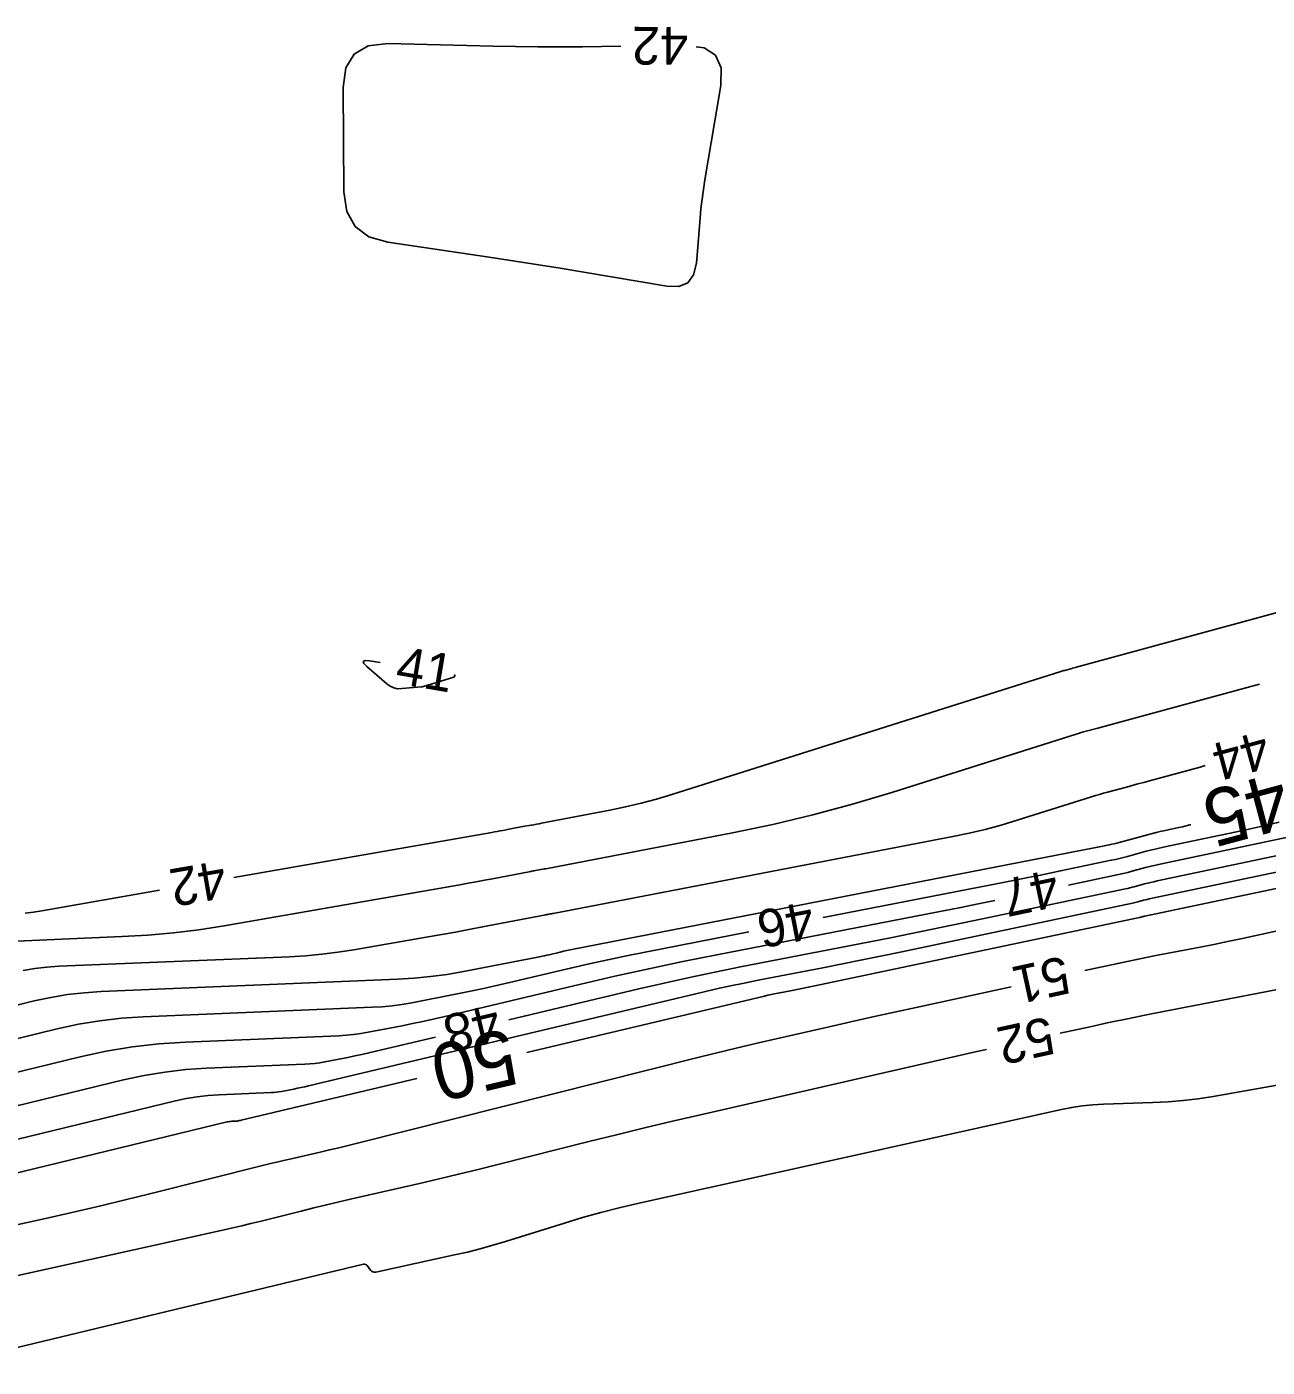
# Model space of a CAD drawing. Extents: x 2384780 to 2405861, y 547869 to 573706.
# Drawn here: x 2390457.3 to 2390523.1, y 552590.5 to 552661.6 of the extents above; entities that cross this region are included whole.
import ezdxf

# ---------------------------------------------------------------- set-up
doc = ezdxf.new("R2010")
doc.units = 0
doc.layers.add('Old_Level_60', color=7, linetype='Continuous')
doc.layers.add('Old_Level_61', color=7, linetype='Continuous')

msp = doc.modelspace()

# ---------------------------------------------------------------- linework, layer by layer
at = {"layer": 'Old_Level_60'}
for points in [[(2390488.797, 552660.58675), (2390486.7565, 552660.56175), (2390485.57225, 552660.55275), (2390484.388, 552660.55475), (2390483.20375, 552660.56775), (2390482.0195, 552660.5915), (2390476.439, 552660.73), (2390475.394, 552660.60625), (2390474.6505, 552660.17625), (2390474.2085, 552659.43975), (2390474.068, 552658.397), (2390474.1155, 552652.8635), (2390474.26825, 552651.823), (2390474.70675, 552651.031), (2390475.43075, 552650.48775), (2390476.44025, 552650.19325)], [(2390476.44025, 552650.19325), (2390481.81825, 552649.3985), (2390483.07425, 552649.20975), (2390484.32925, 552649.0145), (2390485.58325, 552648.81275), (2390486.83625, 552648.60475), (2390491.23525, 552647.8625), (2390491.87525, 552647.847), (2390492.3495, 552648.04475), (2390492.65825, 552648.45575), (2390492.8015, 552649.0795), (2390492.9985, 552651.46575), (2390493.04625, 552651.97625), (2390493.1045, 552652.4855), (2390493.17375, 552652.9935), (2390493.25375, 552653.5), (2390494.0985, 552658.509), (2390494.12075, 552659.4465), (2390493.82575, 552660.1125), (2390493.2135, 552660.5065), (2390492.79225, 552660.562)], [(2390528.9875, 552632.01575), (2390512.89275, 552627.63375), (2390512.81675, 552627.613), (2390512.741, 552627.5925), (2390512.665, 552627.572), (2390512.589, 552627.5515), (2390512.34075, 552627.4845), (2390512.28775, 552627.47), (2390512.23475, 552627.45475), (2390512.182, 552627.439), (2390512.12925, 552627.42275), (2390491.50425, 552620.90225), (2390490.691, 552620.658), (2390489.87175, 552620.43775), (2390489.04625, 552620.2415), (2390488.215, 552620.069), (2390484.594, 552619.37275), (2390484.4575, 552619.34675), (2390484.32075, 552619.3215), (2390484.18375, 552619.29675), (2390484.04675, 552619.2725), (2390483.59925, 552619.1945), (2390483.50325, 552619.17775), (2390483.4075, 552619.16025), (2390483.31175, 552619.1425), (2390483.21625, 552619.1245), (2390482.534, 552618.99325), (2390482.38775, 552618.9655), (2390482.2415, 552618.93825), (2390482.095, 552618.91175), (2390481.9485, 552618.886), (2390468.27575, 552616.5065)], [(2390476.02825, 552627.905), (2390475.4675, 552627.98775), (2390475.23675, 552628.0015), (2390475.1365, 552627.9555), (2390475.16675, 552627.84925), (2390475.3275, 552627.68325)], [(2390475.3275, 552627.68325), (2390476.38275, 552626.76825), (2390476.56125, 552626.64075), (2390476.75325, 552626.556), (2390476.95875, 552626.5135), (2390477.178, 552626.514), (2390478.20875, 552626.6125), (2390478.22075, 552626.6135), (2390478.23275, 552626.61475), (2390478.245, 552626.616), (2390478.257, 552626.617), (2390478.29675, 552626.62075), (2390478.305, 552626.62175), (2390478.3135, 552626.62325), (2390478.32175, 552626.625), (2390478.32975, 552626.62725), (2390479.71275, 552627.0465), (2390479.934, 552627.1315), (2390480.0045, 552627.20675), (2390479.9645, 552627.24)], [(2390522.65775, 552626.753), (2390522.214, 552626.63225), (2390514.86175, 552624.63075), (2390514.6705, 552624.57875), (2390514.47925, 552624.52675), (2390514.288, 552624.475), (2390514.09675, 552624.4235), (2390513.472, 552624.25525), (2390513.33825, 552624.21825), (2390513.205, 552624.18025), (2390513.07225, 552624.1405), (2390512.93975, 552624.0995), (2390503.1695, 552621.0105), (2390501.08175, 552620.38375), (2390498.97825, 552619.81825), (2390496.85925, 552619.31425), (2390494.72475, 552618.8715), (2390484.902, 552616.983), (2390484.8145, 552616.96625), (2390484.727, 552616.95), (2390484.63925, 552616.93425), (2390484.5515, 552616.91875), (2390484.265, 552616.86875), (2390484.2035, 552616.858), (2390484.14225, 552616.84675), (2390484.08075, 552616.8355), (2390484.0195, 552616.82375), (2390481.9985, 552616.43525), (2390481.56525, 552616.353), (2390481.13175, 552616.2725), (2390480.69775, 552616.194), (2390480.2635, 552616.1175), (2390467.7645, 552613.94225), (2390466.419, 552613.7305), (2390465.06875, 552613.56325), (2390463.71375, 552613.44025), (2390462.354, 552613.3615), (2390456.76, 552613.129)], [(2390519.778, 552622.43), (2390519.513, 552622.35775), (2390516.8305, 552621.6275), (2390516.52425, 552621.54425), (2390516.21775, 552621.46125), (2390515.91125, 552621.37825), (2390515.60475, 552621.2955), (2390514.60325, 552621.02575), (2390514.389, 552620.96675), (2390514.1755, 552620.9055), (2390513.9625, 552620.842), (2390513.75025, 552620.776), (2390509.8195, 552619.5335), (2390508.974, 552619.2795), (2390508.12225, 552619.0505), (2390507.26425, 552618.8465), (2390506.39975, 552618.66725), (2390485.21, 552614.593), (2390485.1715, 552614.58575), (2390485.13325, 552614.5785), (2390485.09475, 552614.57175), (2390485.05625, 552614.56475), (2390484.9305, 552614.543), (2390484.90375, 552614.53825), (2390484.87675, 552614.53325), (2390484.85, 552614.5285), (2390484.823, 552614.52325), (2390481.46325, 552613.87725), (2390480.743, 552613.7405), (2390480.022, 552613.60675), (2390479.30075, 552613.47625), (2390478.5785, 552613.349), (2390474.63275, 552612.66225), (2390473.78575, 552612.529), (2390472.9355, 552612.42375), (2390472.0825, 552612.34625), (2390471.2265, 552612.29675), (2390458.99625, 552611.78825), (2390458.35925, 552611.74625), (2390457.72675, 552611.673), (2390457.0985, 552611.5685)], [(2390536.43175, 552619.49225), (2390516.90775, 552615.38025), (2390516.81025, 552615.359), (2390516.71325, 552615.3365), (2390516.61625, 552615.3125), (2390516.52, 552615.2875), (2390516.20525, 552615.20325), (2390516.13775, 552615.18575), (2390516.07, 552615.169), (2390516.002, 552615.15325), (2390515.93375, 552615.1385), (2390503.6945, 552612.56175), (2390502.64775, 552612.3435), (2390501.60025, 552612.12925), (2390500.552, 552611.91925), (2390499.50275, 552611.713), (2390496.07425, 552611.0465), (2390495.34025, 552610.9), (2390494.608, 552610.746), (2390493.8775, 552610.58425), (2390493.1485, 552610.415), (2390472.23775, 552605.44825), (2390472.04175, 552605.40275), (2390471.8455, 552605.3595), (2390471.64875, 552605.318), (2390471.4515, 552605.27875), (2390470.8065, 552605.1535), (2390470.668, 552605.1295), (2390470.529, 552605.1105), (2390470.38925, 552605.09675), (2390470.24875, 552605.08825), (2390467.49875, 552604.974), (2390466.91125, 552604.935), (2390466.328, 552604.8675), (2390465.749, 552604.77125), (2390465.17375, 552604.64625), (2390454.18825, 552601.9755)], [(2390530.096, 552619.02175), (2390517.2355, 552616.31325), (2390517.06775, 552616.27675), (2390516.9005, 552616.238), (2390516.73375, 552616.197), (2390516.56775, 552616.1535), (2390516.026, 552616.0085), (2390515.90975, 552615.97825), (2390515.793, 552615.9495), (2390515.676, 552615.9225), (2390515.5585, 552615.897), (2390507.973, 552614.3), (2390506.347, 552613.961), (2390504.7195, 552613.62825), (2390503.091, 552613.30175), (2390501.461, 552612.9815), (2390495.143, 552611.7535), (2390493.7905, 552611.48325), (2390492.44125, 552611.19925), (2390491.09475, 552610.90125), (2390489.7515, 552610.5895), (2390482.855, 552608.9515)], [(2390523.7065, 552619.43125), (2390522.74525, 552619.2085), (2390521.781, 552618.9985), (2390517.89075, 552618.17925), (2390517.5825, 552618.112), (2390517.275, 552618.04075), (2390516.96875, 552617.9655), (2390516.6635, 552617.88575), (2390515.6675, 552617.61925), (2390515.45375, 552617.5635), (2390515.23925, 552617.51075), (2390515.024, 552617.461), (2390514.80825, 552617.414), (2390512.11625, 552616.84725), (2390511.539, 552616.727), (2390510.9615, 552616.60875), (2390510.3835, 552616.493), (2390509.805, 552616.37925), (2390499.52, 552614.38)], [(2390525.178, 552618.85), (2390517.563, 552617.24625), (2390517.325, 552617.19425), (2390517.08775, 552617.13925), (2390516.85125, 552617.08125), (2390516.6155, 552617.01975), (2390515.84675, 552616.814), (2390515.68175, 552616.771), (2390515.51625, 552616.73025), (2390515.35, 552616.69175), (2390515.1835, 552616.6555), (2390512.5415, 552616.09925)], [(2390542.08825, 552617.701), (2390522.40275, 552613.40075), (2390521.68425, 552613.246), (2390520.96475, 552613.09575), (2390520.2445, 552612.94975), (2390519.52325, 552612.80825), (2390517.16575, 552612.353), (2390516.66075, 552612.25375), (2390516.1565, 552612.15175), (2390515.653, 552612.04675), (2390515.15, 552611.93875), (2390513.4005, 552611.55775)], [(2390464.335, 552615.8205), (2390458.084, 552614.73275), (2390457.64875, 552614.66425), (2390457.21175, 552614.61)], [(2390508.6265, 552615.27925), (2390507.8405, 552615.1185), (2390506.73725, 552614.89725), (2390505.633, 552614.6805), (2390493.88875, 552612.3975), (2390492.07925, 552612.036), (2390490.2735, 552611.656), (2390488.472, 552611.25725), (2390486.67425, 552610.84), (2390479.38625, 552609.109), (2390478.83975, 552608.98225), (2390478.29225, 552608.861), (2390477.74325, 552608.74575), (2390477.19325, 552608.636), (2390475.39425, 552608.28675), (2390475.008, 552608.21925), (2390474.61975, 552608.1665), (2390474.23, 552608.12825), (2390473.8385, 552608.1045), (2390465.705, 552607.7665), (2390464.297, 552607.67325), (2390462.8985, 552607.5115), (2390461.50975, 552607.2805), (2390460.13075, 552606.98075), (2390454.82725, 552605.6915)], [(2390495.5935, 552613.6165), (2390490.0865, 552612.546), (2390489.09225, 552612.3475), (2390488.10025, 552612.13875), (2390487.1105, 552611.91975), (2390486.12275, 552611.6905), (2390482.9, 552610.925), (2390482.20875, 552610.7645), (2390481.51575, 552610.61125), (2390480.82125, 552610.46525), (2390480.12525, 552610.3265), (2390477.7065, 552609.857), (2390477.187, 552609.76625), (2390476.66525, 552609.69525), (2390476.14125, 552609.64375), (2390475.61475, 552609.612), (2390463.46875, 552609.10725), (2390462.31775, 552609.031), (2390461.1745, 552608.8985), (2390460.03925, 552608.70975), (2390458.912, 552608.465), (2390455.14675, 552607.5495)], [(2390509.492, 552610.7065), (2390504.46025, 552609.61075), (2390503.30675, 552609.35775), (2390502.15375, 552609.102), (2390501.0015, 552608.84325), (2390499.85, 552608.5815), (2390496.0895, 552607.72175), (2390495.28425, 552607.53525), (2390494.47975, 552607.34425), (2390493.67675, 552607.149), (2390492.8745, 552606.9495), (2390474.827, 552602.40625), (2390474.33625, 552602.28425), (2390473.84475, 552602.16475), (2390473.3525, 552602.04775), (2390472.85975, 552601.93375), (2390471.24875, 552601.565), (2390470.90375, 552601.485), (2390470.55925, 552601.4035), (2390470.21525, 552601.31975), (2390469.8715, 552601.2345), (2390463.81575, 552599.71375), (2390462.51725, 552599.3925), (2390461.21625, 552599.0805), (2390459.91325, 552598.7775), (2390458.608, 552598.48375), (2390453.45375, 552597.34275)], [(2390526.09925, 552611.0315), (2390517.66275, 552609.40225), (2390516.667, 552609.20675), (2390515.6725, 552609.0055), (2390514.679, 552608.7985), (2390513.68675, 552608.5855), (2390512.09525, 552608.23875)], [(2390478.96325, 552608.02725), (2390475.812, 552607.27875), (2390475.44075, 552607.1925), (2390475.06875, 552607.11025), (2390474.696, 552607.032), (2390474.32225, 552606.95725), (2390473.1005, 552606.72025), (2390472.838, 552606.67425), (2390472.5745, 552606.6385), (2390472.30975, 552606.6125), (2390472.04375, 552606.5965), (2390466.83275, 552606.37975), (2390465.72, 552606.30625), (2390464.615, 552606.17825), (2390463.5175, 552605.99575), (2390462.42775, 552605.759), (2390454.50775, 552603.8335)], [(2390508.189, 552607.37775), (2390507.6745, 552607.261), (2390493.025, 552603.91125), (2390491.53975, 552603.56725), (2390490.0565, 552603.21525), (2390488.575, 552602.85525), (2390487.0955, 552602.487), (2390482.266, 552601.27125), (2390481.23025, 552601.0135), (2390480.1935, 552600.7615), (2390479.155, 552600.515), (2390478.1155, 552600.274), (2390474.53325, 552599.45425), (2390473.8585, 552599.298), (2390473.18425, 552599.13825), (2390472.51125, 552598.97475), (2390471.83875, 552598.80775), (2390469.644, 552598.25675), (2390469.17325, 552598.14025), (2390468.70175, 552598.027), (2390468.22925, 552597.91725), (2390467.75625, 552597.81075), (2390451.20875, 552594.1475)], [(2390525.0045, 552605.7295), (2390520.208, 552604.88725), (2390519.41375, 552604.76225), (2390518.6165, 552604.66575), (2390517.8165, 552604.59775), (2390517.01325, 552604.5585), (2390514.385, 552604.476), (2390513.8235, 552604.44525), (2390513.26525, 552604.38825), (2390512.71025, 552604.3055), (2390512.1585, 552604.19625), (2390489.682, 552599.20575), (2390488.706, 552598.978), (2390487.7355, 552598.73), (2390486.77075, 552598.46125), (2390485.81125, 552598.172), (2390482.686, 552597.1935), (2390482.01425, 552596.9915), (2390481.3385, 552596.8045), (2390480.65875, 552596.633), (2390479.975, 552596.4765), (2390475.79925, 552595.57), (2390475.71575, 552595.56225), (2390475.64075, 552595.57725), (2390475.57425, 552595.61525), (2390475.5165, 552595.67575), (2390475.34125, 552595.91075), (2390475.30075, 552595.953), (2390475.25425, 552595.979), (2390475.202, 552595.98875), (2390475.144, 552595.98225), (2390452.4405, 552590.52425)]]:
    msp.add_lwpolyline(points, dxfattribs=at)
at = {"layer": 'Old_Level_61'}
for points in [[(2390542.76775, 552619.96275), (2390516.58, 552614.44725), (2390516.55275, 552614.44125), (2390516.52575, 552614.435), (2390516.499, 552614.42825), (2390516.472, 552614.4215), (2390516.3845, 552614.398), (2390516.36575, 552614.393), (2390516.34675, 552614.3885), (2390516.328, 552614.384), (2390516.309, 552614.38), (2390498.99225, 552610.73425), (2390498.737, 552610.681), (2390498.4815, 552610.62875), (2390498.2255, 552610.5775), (2390497.9695, 552610.52725), (2390497.133, 552610.3645), (2390496.954, 552610.32875), (2390496.77525, 552610.29125), (2390496.597, 552610.25175), (2390496.41925, 552610.2105), (2390483.81875, 552607.21775)], [(2390519.02325, 552619.29675), (2390518.975, 552619.284), (2390518.7785, 552619.23575), (2390518.5815, 552619.19), (2390518.384, 552619.147), (2390517.73725, 552619.01075), (2390517.59875, 552618.98075), (2390517.461, 552618.94875), (2390517.3235, 552618.91475), (2390517.1865, 552618.87925), (2390515.225, 552618.35425), (2390515.09425, 552618.32), (2390514.96325, 552618.28775), (2390514.8315, 552618.25725), (2390514.6995, 552618.2285), (2390514.26775, 552618.13775), (2390514.175, 552618.11825), (2390514.0825, 552618.0995), (2390513.98975, 552618.08075), (2390513.897, 552618.0625), (2390486.28425, 552612.69475), (2390486.1055, 552612.659), (2390485.927, 552612.6215), (2390485.749, 552612.582), (2390485.57125, 552612.54075), (2390484.9915, 552612.403), (2390484.86725, 552612.37425), (2390484.7425, 552612.34675), (2390484.6175, 552612.3205), (2390484.49225, 552612.2955), (2390480.44925, 552611.51075), (2390479.581, 552611.359), (2390478.70875, 552611.24025), (2390477.83275, 552611.15425), (2390476.95275, 552611.10125), (2390461.2325, 552610.44775), (2390460.3385, 552610.3885), (2390459.45075, 552610.28575), (2390458.569, 552610.13925), (2390457.69325, 552609.949), (2390454.84325, 552609.256)], [(2390477.98125, 552605.83125), (2390468.66325, 552603.618), (2390468.64275, 552603.61325), (2390468.622, 552603.60875), (2390468.60125, 552603.60425), (2390468.5805, 552603.60025), (2390468.51275, 552603.587), (2390468.498, 552603.5845), (2390468.4835, 552603.5825), (2390468.46875, 552603.581), (2390468.454, 552603.58), (2390468.1645, 552603.568), (2390468.10275, 552603.564), (2390468.04125, 552603.55675), (2390467.98025, 552603.54675), (2390467.91975, 552603.5335), (2390453.8685, 552600.11725)]]:
    msp.add_lwpolyline(points, dxfattribs=at)

# ---------------------------------------------------------------- texts
at = {"layer": 'Old_Level_60'}
for s, rotation, p in [('42', 179.6482333, (2390492.3695, 552661.6015)), ('41', 350.4108944, (2390476.78425, 552626.803)), ('44', 195.1259, (2390522.8765, 552624.30475)), ('42', 189.8726861, (2390467.677, 552617.41725)), ('47', 191.8305583, (2390511.782, 552616.95975)), ('46', 191.0010694, (2390498.819, 552615.26225)), ('51', 192.2869639, (2390512.34125, 552612.3505)), ('48', 193.3612389, (2390482.141, 552609.80975)), ('52', 192.429125, (2390511.5175, 552609.14))]:
    msp.add_text(s, height=2, rotation=rotation, dxfattribs=at).set_placement(p)
at = {"layer": 'Old_Level_61'}
for s, rotation, p in [('45', 194.9857806, (2390523.75825, 552622.1165)), ('50', 193.3612389, (2390482.8515, 552608.52975))]:
    msp.add_text(s, height=3, rotation=rotation, dxfattribs=at).set_placement(p)

doc.saveas('drawing.dxf')
